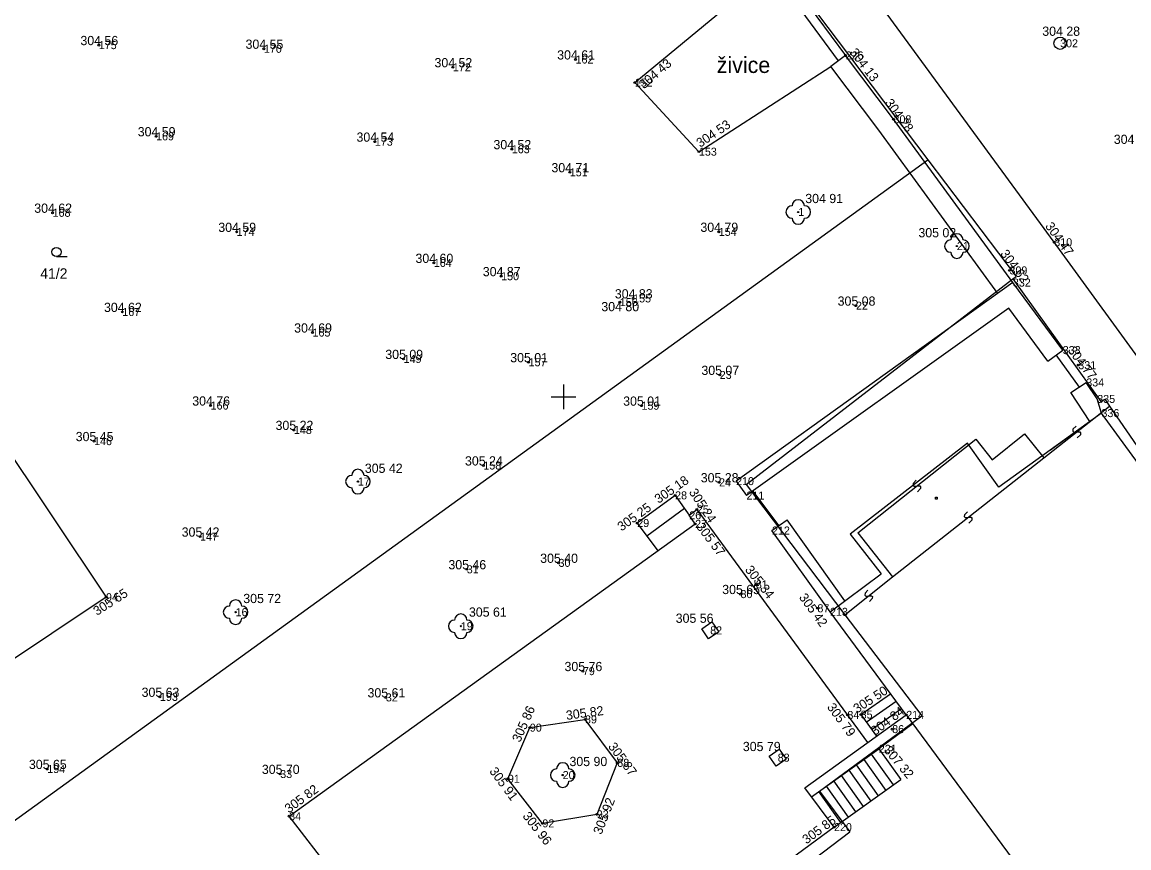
# Model space of a CAD drawing. Extents: x -492811 to -492366, y -1127107 to -1126748.
# Drawn here: x -492677.58 to -492641.63, y -1126914.65 to -1126887.82 of the extents above; entities that cross this region are included whole.
import ezdxf

# ---------------------------------------------------------------- set-up
doc = ezdxf.new("R2010")
doc.units = 0
for name, color, linetype in [('body', 7, 'Continuous'), ('kanalizace', 7, 'Continuous'), ('katastrální mapa', 7, 'Continuous'), ('oplocení', 7, 'Continuous'), ('opěrná zeď', 7, 'Continuous'), ('ostatní objekty', 7, 'Continuous'), ('podrobný výškový bod', 7, 'Continuous'), ('popis ploch', 7, 'Continuous'), ('rozhraní ploch', 7, 'Continuous'), ('stavební objekt', 7, 'Continuous'), ('stromy', 7, 'Continuous'), ('síť', 7, 'Continuous'), ('vstup na pozemek', 7, 'Continuous'), ('výšky', 7, 'Continuous'), ('čísla bodů', 7, 'Continuous')]:
    doc.layers.add(name, color=color, linetype=linetype)

msp = doc.modelspace()

# ---------------------------------------------------------------- linework, layer by layer
at = {"layer": 'body'}
for p, q in [((-492675.092, -1126888.572), (-492675.092, -1126888.572)), ((-492669.729, -1126888.691), (-492669.729, -1126888.691)), ((-492643.868, -1126888.512), (-492643.868, -1126888.512)), ((-492659.607, -1126889.039), (-492659.607, -1126889.039)), ((-492650.834, -1126888.907), (-492650.834, -1126888.907)), ((-492663.592, -1126889.291), (-492663.592, -1126889.291)), ((-492657.682, -1126889.789), (-492657.682, -1126889.789)), ((-492649.279, -1126890.981), (-492649.279, -1126890.981)), ((-492673.231, -1126891.535), (-492673.231, -1126891.535)), ((-492666.126, -1126891.71), (-492666.126, -1126891.71)), ((-492661.677, -1126891.954), (-492661.677, -1126891.954)), ((-492655.599, -1126892.033), (-492655.599, -1126892.033)), ((-492659.794, -1126892.703), (-492659.794, -1126892.703)), ((-492676.592, -1126894.019), (-492676.592, -1126894.019)), ((-492652.374, -1126893.993), (-492652.374, -1126893.993)), ((-492670.614, -1126894.641), (-492670.614, -1126894.641)), ((-492654.955, -1126894.638), (-492654.955, -1126894.638)), ((-492644.056, -1126894.975), (-492644.056, -1126894.975)), ((-492647.221, -1126895.099), (-492647.221, -1126895.099)), ((-492664.21, -1126895.648), (-492664.21, -1126895.648)), ((-492645.512, -1126895.89), (-492645.512, -1126895.89)), ((-492662.023, -1126896.08), (-492662.023, -1126896.08)), ((-492645.402, -1126896.287), (-492645.402, -1126896.287)), ((-492658.17, -1126896.92), (-492658.17, -1126896.92)), ((-492657.735, -1126896.801), (-492657.735, -1126896.801)), ((-492650.498, -1126897.037), (-492650.498, -1126897.037)), ((-492674.327, -1126897.241), (-492674.327, -1126897.241)), ((-492668.15, -1126897.91), (-492668.15, -1126897.91)), ((-492643.783, -1126898.479), (-492643.783, -1126898.479)), ((-492665.19, -1126898.769), (-492665.19, -1126898.769)), ((-492661.132, -1126898.875), (-492661.132, -1126898.875)), ((-492654.923, -1126899.287), (-492654.923, -1126899.287)), ((-492643.277, -1126898.97), (-492643.277, -1126898.97)), ((-492643.018, -1126899.53), (-492643.018, -1126899.53)), ((-492671.46, -1126900.282), (-492671.46, -1126900.282)), ((-492657.464, -1126900.287), (-492657.464, -1126900.287)), ((-492642.661, -1126900.067), (-492642.661, -1126900.067)), ((-492642.526, -1126900.527), (-492642.526, -1126900.527)), ((-492668.754, -1126901.076), (-492668.754, -1126901.076)), ((-492675.245, -1126901.438), (-492675.245, -1126901.438)), ((-492662.601, -1126902.229), (-492662.601, -1126902.229)), ((-492666.676, -1126902.752), (-492666.676, -1126902.752)), ((-492654.944, -1126902.777), (-492654.944, -1126902.777)), ((-492654.392, -1126902.737), (-492654.392, -1126902.737)), ((-492656.373, -1126903.199), (-492656.373, -1126903.199)), ((-492654.054, -1126903.205), (-492654.054, -1126903.205)), ((-492655.913, -1126903.847), (-492655.913, -1126903.847)), ((-492655.667, -1126903.654), (-492655.667, -1126903.654)), ((-492657.602, -1126904.098), (-492657.602, -1126904.098)), ((-492655.721, -1126904.127), (-492655.721, -1126904.127)), ((-492671.804, -1126904.541), (-492671.804, -1126904.541)), ((-492653.226, -1126904.341), (-492653.226, -1126904.341)), ((-492660.159, -1126905.392), (-492660.159, -1126905.392)), ((-492663.14, -1126905.602), (-492663.14, -1126905.602)), ((-492653.751, -1126906.091), (-492653.751, -1126906.091)), ((-492654.247, -1126906.407), (-492654.247, -1126906.407)), ((-492674.857, -1126906.508), (-492674.857, -1126906.508)), ((-492670.648, -1126906.994), (-492670.648, -1126906.994)), ((-492651.75, -1126906.867), (-492651.75, -1126906.867)), ((-492651.341, -1126906.983), (-492651.341, -1126906.983)), ((-492663.334, -1126907.45), (-492663.334, -1126907.45)), ((-492655.233, -1126907.586), (-492655.233, -1126907.586)), ((-492659.369, -1126908.91), (-492659.369, -1126908.91)), ((-492673.105, -1126909.746), (-492673.105, -1126909.746)), ((-492665.768, -1126909.764), (-492665.768, -1126909.764)), ((-492650.777, -1126910.334), (-492650.777, -1126910.334)), ((-492650.345, -1126910.322), (-492650.345, -1126910.322)), ((-492648.866, -1126910.331), (-492648.866, -1126910.331)), ((-492661.091, -1126910.745), (-492661.091, -1126910.745)), ((-492659.3, -1126910.478), (-492659.3, -1126910.478)), ((-492649.322, -1126910.793), (-492649.322, -1126910.793)), ((-492649.757, -1126911.432), (-492649.757, -1126911.432)), ((-492653.041, -1126911.72), (-492653.041, -1126911.72)), ((-492676.765, -1126912.09), (-492676.765, -1126912.09)), ((-492658.25, -1126911.889), (-492658.25, -1126911.889)), ((-492651.267, -1126912.066), (-492651.267, -1126912.066)), ((-492669.199, -1126912.252), (-492669.199, -1126912.252)), ((-492661.804, -1126912.406), (-492661.804, -1126912.406)), ((-492660.024, -1126912.287), (-492660.024, -1126912.287)), ((-492668.908, -1126913.623), (-492668.908, -1126913.623)), ((-492658.916, -1126913.563), (-492658.916, -1126913.563)), ((-492660.683, -1126913.856), (-492660.683, -1126913.856)), ((-492651.211, -1126913.979), (-492651.211, -1126913.979))]:
    msp.add_line(p, q, dxfattribs=at)
at = {"layer": 'kanalizace'}
msp.add_circle((-492643.868, -1126888.512), 0.2, dxfattribs=at)
at = {"layer": 'katastrální mapa'}
for p, q in [((-492664.63, -1126870.47), (-492648.16, -1126892.3)), ((-492688.16, -1126921.23), (-492648.16, -1126892.3)), ((-492648.16, -1126892.3), (-492645.3, -1126896.09)), ((-492676.465, -1126895.442), (-492676.115, -1126895.442)), ((-492654.06, -1126902.85), (-492645.4, -1126896.16)), ((-492645.4, -1126896.16), (-492645.3, -1126896.09)), ((-492645.4, -1126896.16), (-492642.54, -1126900.15)), ((-492644.4, -1126901.98), (-492642.26, -1126900.3)), ((-492642.54, -1126900.15), (-492642.42, -1126900.07)), ((-492642.42, -1126900.07), (-492642.26, -1126900.3)), ((-492642.26, -1126900.3), (-492639.72, -1126904.02)), ((-492643.35, -1126900.95), (-492643.45, -1126901.05)), ((-492643.45, -1126901.05), (-492643.45, -1126901.11)), ((-492650.44, -1126904.42), (-492646.6, -1126901.37)), ((-492646.6, -1126901.37), (-492646.08, -1126902.04)), ((-492646.08, -1126902.04), (-492645.02, -1126901.2)), ((-492645.02, -1126901.2), (-492644.4, -1126901.98)), ((-492643.45, -1126901.11), (-492643.43, -1126901.14)), ((-492643.43, -1126901.14), (-492643.37, -1126901.15)), ((-492643.37, -1126901.15), (-492643.29, -1126901.13)), ((-492643.21, -1126901.23), (-492643.31, -1126901.33)), ((-492643.29, -1126901.13), (-492643.23, -1126901.14)), ((-492643.23, -1126901.14), (-492643.21, -1126901.17)), ((-492643.21, -1126901.17), (-492643.21, -1126901.23)), ((-492649.31, -1126905.85), (-492644.4, -1126901.98)), ((-492654.06, -1126902.85), (-492650.86, -1126907.08)), ((-492648.54, -1126902.71), (-492648.64, -1126902.81)), ((-492648.64, -1126902.81), (-492648.64, -1126902.87)), ((-492648.64, -1126902.87), (-492648.62, -1126902.9)), ((-492648.62, -1126902.9), (-492648.56, -1126902.9)), ((-492648.56, -1126902.9), (-492648.48, -1126902.89)), ((-492648.4, -1126902.98), (-492648.5, -1126903.08)), ((-492648.48, -1126902.89), (-492648.42, -1126902.89)), ((-492648.42, -1126902.89), (-492648.4, -1126902.92)), ((-492648.4, -1126902.92), (-492648.4, -1126902.98)), ((-492647.92, -1126903.26), (-492647.86, -1126903.26)), ((-492647.92, -1126903.32), (-492647.92, -1126903.26)), ((-492647.86, -1126903.32), (-492647.92, -1126903.32)), ((-492647.86, -1126903.26), (-492647.86, -1126903.32)), ((-492646.97, -1126903.83), (-492646.98, -1126903.89)), ((-492646.98, -1126903.89), (-492646.95, -1126903.92)), ((-492646.88, -1126903.73), (-492646.97, -1126903.83)), ((-492646.95, -1126903.92), (-492646.9, -1126903.92)), ((-492646.9, -1126903.92), (-492646.81, -1126903.91)), ((-492646.81, -1126903.91), (-492646.76, -1126903.91)), ((-492646.76, -1126903.91), (-492646.73, -1126903.94)), ((-492646.73, -1126903.94), (-492646.74, -1126904)), ((-492646.74, -1126904), (-492646.83, -1126904.1)), ((-492650.44, -1126904.42), (-492649.31, -1126905.85)), ((-492650.86, -1126907.08), (-492649.31, -1126905.85)), ((-492650.2, -1126906.38), (-492650.21, -1126906.44)), ((-492650.21, -1126906.44), (-492650.18, -1126906.47)), ((-492650.11, -1126906.28), (-492650.2, -1126906.38)), ((-492650.18, -1126906.47), (-492650.13, -1126906.47)), ((-492650.13, -1126906.47), (-492650.04, -1126906.46)), ((-492650.04, -1126906.46), (-492649.99, -1126906.46)), ((-492649.99, -1126906.46), (-492649.96, -1126906.49)), ((-492649.97, -1126906.55), (-492650.06, -1126906.65)), ((-492649.96, -1126906.49), (-492649.97, -1126906.55)), ((-492650.86, -1126907.08), (-492648.36, -1126910.36)), ((-492651.68, -1126912.81), (-492648.36, -1126910.36)), ((-492651.68, -1126912.81), (-492650.7, -1126914.13)), ((-492662.54, -1126923.08), (-492650.7, -1126914.13))]:
    msp.add_line(p, q, dxfattribs=at)
msp.add_circle((-492676.467, -1126895.291), 0.15, dxfattribs=at)
at = {"layer": 'oplocení'}
for p, q in [((-492650.834, -1126888.907), (-492651.314, -1126889.267)), ((-492649.279, -1126890.981), (-492650.834, -1126888.907)), ((-492649.761, -1126891.338), (-492651.314, -1126889.267)), ((-492645.402, -1126896.287), (-492649.279, -1126890.981)), ((-492645.89, -1126896.637), (-492649.761, -1126891.338)), ((-492645.402, -1126896.287), (-492654.392, -1126902.737)), ((-492643.783, -1126898.479), (-492645.402, -1126896.287)), ((-492645.534, -1126897.118), (-492654.054, -1126903.205)), ((-492644.266, -1126898.835), (-492645.534, -1126897.118)), ((-492644.266, -1126898.835), (-492643.783, -1126898.479)), ((-492643.518, -1126899.862), (-492643.018, -1126899.53)), ((-492642.661, -1126900.067), (-492643.018, -1126899.53)), ((-492642.898, -1126900.795), (-492643.518, -1126899.862)), ((-492642.526, -1126900.527), (-492642.661, -1126900.067)), ((-492654.392, -1126902.737), (-492654.054, -1126903.205)), ((-492653.226, -1126904.341), (-492652.738, -1126903.993)), ((-492650.858, -1126906.626), (-492652.738, -1126903.993)), ((-492651.341, -1126906.983), (-492653.226, -1126904.341))]:
    msp.add_line(p, q, dxfattribs=at)
at = {"layer": 'opěrná zeď'}
for p, q in [((-492655.913, -1126903.847), (-492655.667, -1126903.654)), ((-492655.721, -1126904.127), (-492655.913, -1126903.847)), ((-492655.667, -1126903.654), (-492650.119, -1126911.233))]:
    msp.add_line(p, q, dxfattribs=at)
at = {"layer": 'ostatní objekty'}
for p, q in [((-492656.373, -1126903.199), (-492657.602, -1126904.098)), ((-492656.373, -1126903.199), (-492655.913, -1126903.847)), ((-492656.066, -1126903.631), (-492657.289, -1126904.526)), ((-492657.602, -1126904.098), (-492656.939, -1126905.004)), ((-492650.345, -1126910.322), (-492649.375, -1126909.643)), ((-492650.169, -1126910.565), (-492649.196, -1126909.884)), ((-492650.345, -1126910.322), (-492649.835, -1126911.028)), ((-492649.994, -1126910.808), (-492649.018, -1126910.125)), ((-492648.655, -1126910.618), (-492649.757, -1126911.432)), ((-492651.945, -1126912.991), (-492649.757, -1126911.432)), ((-492649.757, -1126911.432), (-492649.043, -1126912.434)), ((-492650.246, -1126911.78), (-492649.532, -1126912.783)), ((-492650.001, -1126911.606), (-492649.287, -1126912.609)), ((-492650.734, -1126912.128), (-492650.02, -1126913.131)), ((-492650.49, -1126911.954), (-492649.776, -1126912.957)), ((-492651.223, -1126912.476), (-492650.509, -1126913.479)), ((-492651.211, -1126913.979), (-492649.043, -1126912.434)), ((-492650.979, -1126912.302), (-492650.265, -1126913.305)), ((-492651.712, -1126912.825), (-492650.998, -1126913.827)), ((-492651.467, -1126912.65), (-492650.753, -1126913.653))]:
    msp.add_line(p, q, dxfattribs=at)
for points in [[(-492655.51, -1126907.538), (-492655.181, -1126907.31), (-492654.956, -1126907.634), (-492655.285, -1126907.862)], [(-492653.318, -1126911.672), (-492652.989, -1126911.444), (-492652.764, -1126911.768), (-492653.093, -1126911.996)]]:
    msp.add_lwpolyline(points, close=True, dxfattribs=at)
at = {"layer": 'podrobný výškový bod'}
for centre in [(-492675.092, -1126888.572), (-492669.729, -1126888.691), (-492659.607, -1126889.039), (-492650.834, -1126888.907), (-492663.592, -1126889.291), (-492657.682, -1126889.789), (-492649.279, -1126890.981), (-492673.231, -1126891.535), (-492666.126, -1126891.71), (-492661.677, -1126891.954), (-492655.599, -1126892.033), (-492659.794, -1126892.703), (-492676.592, -1126894.019), (-492670.614, -1126894.641), (-492654.955, -1126894.638), (-492644.056, -1126894.975), (-492664.21, -1126895.648), (-492662.023, -1126896.08), (-492645.512, -1126895.89), (-492657.735, -1126896.801), (-492658.17, -1126896.92), (-492650.498, -1126897.037), (-492674.327, -1126897.241), (-492668.15, -1126897.91), (-492665.19, -1126898.769), (-492661.132, -1126898.875), (-492654.923, -1126899.287), (-492643.277, -1126898.97), (-492671.46, -1126900.282), (-492657.464, -1126900.287), (-492668.754, -1126901.076), (-492675.245, -1126901.438), (-492662.601, -1126902.229), (-492654.944, -1126902.777), (-492656.373, -1126903.199), (-492655.667, -1126903.654), (-492657.602, -1126904.098), (-492655.721, -1126904.127), (-492671.804, -1126904.541), (-492660.159, -1126905.392), (-492663.14, -1126905.602), (-492653.751, -1126906.091), (-492674.857, -1126906.508), (-492654.247, -1126906.407), (-492651.75, -1126906.867), (-492659.369, -1126908.91), (-492673.105, -1126909.746), (-492665.768, -1126909.764), (-492650.777, -1126910.334), (-492650.345, -1126910.322), (-492648.866, -1126910.331), (-492661.091, -1126910.745), (-492659.3, -1126910.478), (-492649.322, -1126910.793), (-492649.757, -1126911.432), (-492658.25, -1126911.889), (-492676.765, -1126912.09), (-492669.199, -1126912.252), (-492661.804, -1126912.406), (-492668.908, -1126913.623), (-492658.916, -1126913.563), (-492660.683, -1126913.856), (-492651.211, -1126913.979)]:
    msp.add_circle(centre, 0.03, dxfattribs=at)
at = {"layer": 'rozhraní ploch'}
for p, q in [((-492657.682, -1126889.789), (-492653.46, -1126886.297)), ((-492652.915, -1126886.104), (-492650.834, -1126888.907)), ((-492644.056, -1126894.975), (-492649.603, -1126887.401)), ((-492655.599, -1126892.033), (-492651.314, -1126889.267)), ((-492657.682, -1126889.789), (-492655.599, -1126892.033)), ((-492640.318, -1126900.123), (-492644.056, -1126894.975)), ((-492678.697, -1126900.759), (-492674.857, -1126906.508)), ((-492668.908, -1126913.623), (-492655.721, -1126904.127)), ((-492674.857, -1126906.508), (-492680.678, -1126910.393)), ((-492661.804, -1126912.406), (-492661.091, -1126910.745)), ((-492661.091, -1126910.745), (-492659.3, -1126910.478)), ((-492659.3, -1126910.478), (-492658.25, -1126911.889)), ((-492658.25, -1126911.889), (-492658.916, -1126913.563)), ((-492660.683, -1126913.856), (-492661.804, -1126912.406)), ((-492662.301, -1126922.157), (-492668.908, -1126913.623)), ((-492658.916, -1126913.563), (-492660.683, -1126913.856))]:
    msp.add_line(p, q, dxfattribs=at)
at = {"layer": 'stavební objekt'}
for p, q in [((-492642.526, -1126900.527), (-492645.863, -1126902.932)), ((-492642.526, -1126900.527), (-492644.182, -1126901.73)), ((-492639.848, -1126904.212), (-492642.526, -1126900.527)), ((-492639.848, -1126904.212), (-492642.526, -1126900.527)), ((-492646.874, -1126901.499), (-492650.683, -1126904.46)), ((-492645.863, -1126902.932), (-492646.874, -1126901.499)), ((-492650.683, -1126904.46), (-492649.677, -1126905.753)), ((-492651.341, -1126906.983), (-492649.677, -1126905.753)), ((-492648.866, -1126910.331), (-492651.341, -1126906.983)), ((-492652.155, -1126912.698), (-492648.866, -1126910.331)), ((-492648.866, -1126910.331), (-492645.421, -1126915.001)), ((-492651.211, -1126913.979), (-492652.155, -1126912.698)), ((-492651.211, -1126913.979), (-492665.306, -1126924.373))]:
    msp.add_line(p, q, dxfattribs=at)
at = {"layer": 'stromy'}
for centre in [(-492652.374, -1126893.993), (-492647.221, -1126895.099), (-492666.676, -1126902.752), (-492670.648, -1126906.994), (-492663.334, -1126907.45), (-492660.024, -1126912.287)]:
    msp.add_circle(centre, 0.02, dxfattribs=at)
for centre, start, end in [((-492652.574, -1126893.993), 90, 270), ((-492652.374, -1126893.793), 360, 180), ((-492652.174, -1126893.993), 270, 90), ((-492652.374, -1126894.193), 180, 0), ((-492647.421, -1126895.099), 90, 270), ((-492647.221, -1126894.899), 360, 180), ((-492647.021, -1126895.099), 270, 90), ((-492647.221, -1126895.299), 180, 0), ((-492666.676, -1126902.552), 360, 180), ((-492666.876, -1126902.752), 90, 270), ((-492666.476, -1126902.752), 270, 90), ((-492666.676, -1126902.952), 180, 0), ((-492670.848, -1126906.994), 90, 270), ((-492670.648, -1126906.794), 360, 180), ((-492670.448, -1126906.994), 270, 90), ((-492670.648, -1126907.194), 180, 0), ((-492663.334, -1126907.25), 360, 180), ((-492663.534, -1126907.45), 90, 270), ((-492663.134, -1126907.45), 270, 90), ((-492663.334, -1126907.65), 180, 0), ((-492660.224, -1126912.287), 90, 270), ((-492660.024, -1126912.087), 360, 180), ((-492659.824, -1126912.287), 270, 90), ((-492660.024, -1126912.487), 180, 0)]:
    msp.add_arc(centre, 0.2, start, end, dxfattribs=at)
at = {"layer": 'síť'}
for p, q in [((-492660, -1126899.6), (-492660, -1126900.4)), ((-492660.4, -1126900), (-492659.6, -1126900))]:
    msp.add_line(p, q, dxfattribs=at)
at = {"layer": 'vstup na pozemek'}
for p, q in [((-492653.188, -1126886.201), (-492651.074, -1126889.087)), ((-492643.242, -1126899.679), (-492643.999, -1126898.638)), ((-492653.849, -1126903.059), (-492653.008, -1126904.185))]:
    msp.add_line(p, q, dxfattribs=at)

# ---------------------------------------------------------------- texts
at = {"layer": 'katastrální mapa'}
msp.add_text('41/2', height=0.34, dxfattribs=at).set_placement((-492676.995, -1126896.162))
at = {"layer": 'popis ploch'}
msp.add_text('živice', height=0.52, dxfattribs=at).set_placement((-492655.022, -1126889.476))
at = {"layer": 'výšky'}
for s, p in [('304 28 ', (-492644.447, -1126888.269)), ('304 56 ', (-492675.688, -1126888.572)), ('304 55 ', (-492670.325, -1126888.691)), ('304 61 ', (-492660.203, -1126889.039)), ('304 52 ', (-492664.188, -1126889.291)), ('304 59 ', (-492673.827, -1126891.535)), ('304 54 ', (-492666.722, -1126891.71)), ('304 52 ', (-492662.273, -1126891.954)), ('304 48 ', (-492642.124, -1126891.781)), ('304 71 ', (-492660.39, -1126892.703)), ('304 91 ', (-492652.145, -1126893.704)), ('304 62 ', (-492677.188, -1126894.019)), ('304 59 ', (-492671.21, -1126894.641)), ('304 79 ', (-492655.551, -1126894.638)), ('305 02 ', (-492648.47, -1126894.815)), ('304 60 ', (-492664.806, -1126895.648)), ('304 87 ', (-492662.619, -1126896.08)), ('304 83 ', (-492658.331, -1126896.801)), ('305 08 ', (-492651.094, -1126897.037)), ('304 62 ', (-492674.923, -1126897.241)), ('304 80 ', (-492658.769, -1126897.217)), ('304 69 ', (-492668.746, -1126897.91)), ('305 09 ', (-492665.786, -1126898.769)), ('305 01 ', (-492661.728, -1126898.875)), ('305 07 ', (-492655.519, -1126899.287)), ('304 76 ', (-492672.056, -1126900.282)), ('305 01 ', (-492658.06, -1126900.287)), ('305 22 ', (-492669.35, -1126901.076)), ('305 45 ', (-492675.841, -1126901.438)), ('305 42 ', (-492666.45, -1126902.468)), ('305 24 ', (-492663.197, -1126902.229)), ('305 28 ', (-492655.54, -1126902.777)), ('305 42 ', (-492672.4, -1126904.541)), ('305 46 ', (-492663.736, -1126905.602)), ('305 40 ', (-492660.755, -1126905.392)), ('305 65 ', (-492654.843, -1126906.407)), ('305 72 ', (-492670.399, -1126906.699)), ('305 61 ', (-492663.069, -1126907.141)), ('305 56 ', (-492656.353, -1126907.34)), ('305 76 ', (-492659.965, -1126908.91)), ('305 63 ', (-492673.701, -1126909.746)), ('305 61 ', (-492666.364, -1126909.764)), ('305 79 ', (-492654.172, -1126911.508)), ('305 65 ', (-492677.361, -1126912.09)), ('305 90 ', (-492659.804, -1126911.995)), ('305 70 ', (-492669.795, -1126912.252))]:
    msp.add_text(s, height=0.3, dxfattribs=at).set_placement(p)
for s, rotation, p in [('304 13 ', 307.2854, (-492650.715, -1126888.812)), ('304 43 ', 40.8482, (-492657.386, -1126890.014)), ('304 28 ', 306.2476, (-492649.575, -1126890.446)), ('304 53 ', 33.9418, (-492655.558, -1126891.91)), ('304 47 ', 305.7175, (-492644.368, -1126894.453)), ('304 62 ', 306.7221, (-492645.827, -1126895.352)), ('304 77 ', 307.2354, (-492643.638, -1126898.495)), ('305 18 ', 34.5045, (-492656.91, -1126903.476)), ('305 24 ', 303.2313, (-492655.937, -1126903.096)), ('305 25 ', 35.7425, (-492658.113, -1126904.376)), ('305 57 ', 307.0707, (-492655.702, -1126904.224)), ('305 34 ', 308.2372, (-492654.12, -1126905.623)), ('305 65 ', 32.6264, (-492675.151, -1126907.118)), ('305 42 ', 306.1488, (-492652.365, -1126906.516)), ('305 50 ', 32.8372, (-492650.464, -1126910.288)), ('305 86 ', 65.9559, (-492661.41, -1126911.244)), ('305 82 ', 7.5996, (-492659.896, -1126910.496)), ('305 79 ', 306.2764, (-492651.454, -1126910.082)), ('304 84 ', 37.0696, (-492649.877, -1126911.014)), ('305 87 ', 306.4741, (-492658.563, -1126911.362)), ('307 32 ', 310.1389, (-492649.614, -1126911.492)), ('305 91 ', 306.5033, (-492662.422, -1126912.165)), ('305 82 ', 36.2816, (-492668.917, -1126913.538)), ('305 92 ', 68.5444, (-492658.767, -1126914.24)), ('305 96 ', 307.903, (-492661.343, -1126913.624)), ('305 85 ', 36.174, (-492652.106, -1126914.543))]:
    msp.add_text(s, height=0.3, rotation=rotation, dxfattribs=at).set_placement(p)
at = {"layer": 'čísla bodů'}
for s, p in [('175', (-492675.092, -1126888.702)), ('302', (-492643.868, -1126888.642)), ('170', (-492669.729, -1126888.821)), ('226', (-492650.834, -1126889.037)), ('172', (-492663.592, -1126889.421)), ('162', (-492659.607, -1126889.169)), ('152', (-492657.682, -1126889.919)), ('308', (-492649.279, -1126891.111)), ('169', (-492673.231, -1126891.665)), ('173', (-492666.126, -1126891.84)), ('163', (-492661.677, -1126892.084)), ('153', (-492655.599, -1126892.163)), ('151', (-492659.794, -1126892.833)), ('168', (-492676.592, -1126894.149)), ('1', (-492652.374, -1126894.123)), ('174', (-492670.614, -1126894.771)), ('154', (-492654.955, -1126894.768)), ('21', (-492647.221, -1126895.229)), ('310', (-492644.056, -1126895.105)), ('164', (-492664.21, -1126895.778)), ('150', (-492662.023, -1126896.21)), ('309', (-492645.512, -1126896.02)), ('332', (-492645.402, -1126896.417)), ('155', (-492657.735, -1126896.931)), ('167', (-492674.327, -1126897.371)), ('156', (-492658.17, -1126897.05)), ('22', (-492650.498, -1126897.167)), ('165', (-492668.15, -1126898.04)), ('333', (-492643.783, -1126898.609)), ('149', (-492665.19, -1126898.899)), ('157', (-492661.132, -1126899.005)), ('331', (-492643.277, -1126899.1)), ('23', (-492654.923, -1126899.417)), ('334', (-492643.018, -1126899.66)), ('335', (-492642.661, -1126900.197)), ('166', (-492671.46, -1126900.412)), ('159', (-492657.464, -1126900.417)), ('336', (-492642.526, -1126900.657)), ('148', (-492668.754, -1126901.206)), ('146', (-492675.245, -1126901.568)), ('158', (-492662.601, -1126902.359)), ('17', (-492666.676, -1126902.882)), ('24', (-492654.944, -1126902.907)), ('210', (-492654.392, -1126902.867)), ('28', (-492656.373, -1126903.329)), ('211', (-492654.054, -1126903.335)), ('25', (-492655.667, -1126903.784)), ('29', (-492657.602, -1126904.228)), ('26', (-492655.913, -1126903.977)), ('27', (-492655.721, -1126904.257)), ('212', (-492653.226, -1126904.471)), ('147', (-492671.804, -1126904.671)), ('30', (-492660.159, -1126905.522)), ('31', (-492663.14, -1126905.732)), ('81', (-492653.751, -1126906.221)), ('94', (-492674.857, -1126906.638)), ('80', (-492654.247, -1126906.537)), ('87', (-492651.75, -1126906.997)), ('16', (-492670.648, -1126907.124)), ('213', (-492651.341, -1126907.113)), ('19', (-492663.334, -1126907.58)), ('82', (-492655.233, -1126907.716)), ('79', (-492659.369, -1126909.04)), ('193', (-492673.105, -1126909.876)), ('32', (-492665.768, -1126909.894)), ('89', (-492659.3, -1126910.608)), ('84', (-492650.777, -1126910.464)), ('85', (-492650.345, -1126910.452)), ('214', (-492648.866, -1126910.461)), ('90', (-492661.091, -1126910.875)), ('86', (-492649.322, -1126910.923)), ('221', (-492649.757, -1126911.562)), ('88', (-492658.25, -1126912.019)), ('83', (-492653.041, -1126911.85)), ('194', (-492676.765, -1126912.22)), ('33', (-492669.199, -1126912.382)), ('20', (-492660.024, -1126912.417)), ('91', (-492661.804, -1126912.536)), ('34', (-492668.908, -1126913.753)), ('93', (-492658.916, -1126913.693)), ('92', (-492660.683, -1126913.986)), ('220', (-492651.211, -1126914.109))]:
    msp.add_text(s, height=0.26, dxfattribs=at).set_placement(p)

doc.saveas('drawing.dxf')
